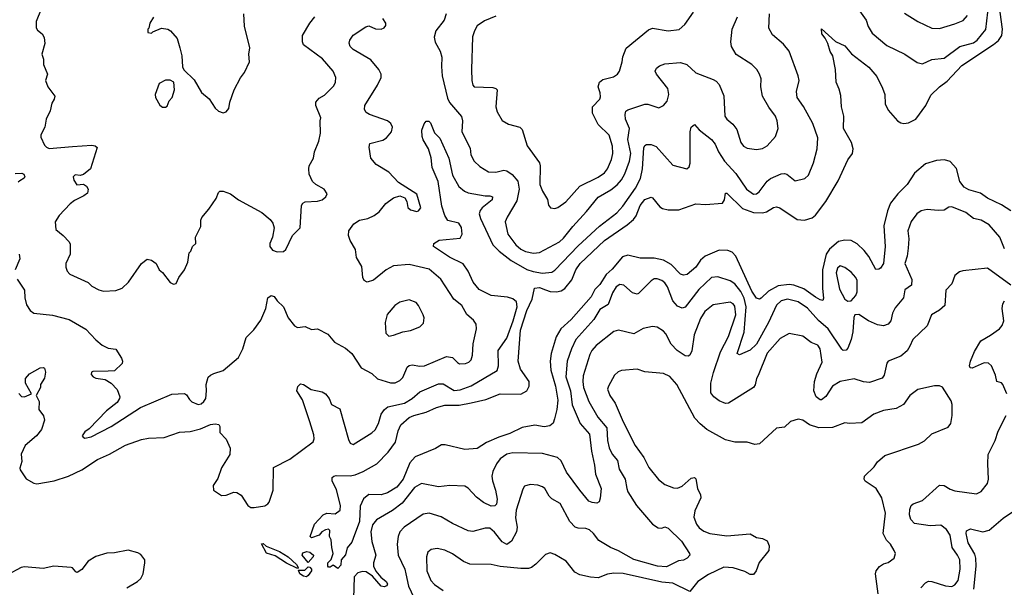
# Model space of a CAD drawing. Extents: x 2133461 to 2293071, y 753526 to 916327.
# Tile 386 of 459: x 2259644 to 2265993, y 861178 to 864837. Entities that reach past the tile are written whole.
import ezdxf

# ---------------------------------------------------------------- set-up
doc = ezdxf.new("R2010")
doc.units = 0

msp = doc.modelspace()

# ---------------------------------------------------------------- linework, layer by layer
at = {"layer": '0CON10XD'}
for points in [[(2259781.5, 864905), (2259749.5, 864825), (2259749.4, 864785), (2259759.1, 864769.1), (2259789.2, 864745), (2259802.5, 864722.5), (2259805.6, 864684.4), (2259785.9, 864615.9), (2259796.7, 864583.3), (2259798.3, 864548.3), (2259822.5, 864485), (2259810, 864445), (2259826, 864405), (2259870, 864345), (2259866.2, 864325), (2259851.2, 864298.8), (2259840.5, 864249.5), (2259813.8, 864195), (2259806.2, 864145), (2259779.4, 864095), (2259779.7, 864079.7), (2259805, 864028.8), (2259816.7, 864015), (2259835, 864007.5), (2259985, 864019.1), (2260108.1, 864028.1), (2260130, 864025), (2260142.5, 864012.5), (2260100.6, 863875), (2260055, 863839.4), (2260035, 863832.9), (2260002.7, 863837.3), (2259987.8, 863825), (2259992.7, 863802.7), (2260012, 863772), (2260055, 863776), (2260075, 863763.3), (2260086, 863745), (2260080.7, 863719.3), (2260058.3, 863701.7), (2259997.7, 863672.3), (2259970.5, 863649.5), (2259898.8, 863575), (2259872.5, 863535), (2259876.7, 863485), (2259925, 863446.2), (2259963.3, 863405), (2259969.3, 863389.3), (2259970, 863325), (2259942, 863265), (2259941.7, 863241.7), (2259950, 863215), (2259966.4, 863196.4), (2260085, 863143.8), (2260109.5, 863119.5), (2260153.3, 863095), (2260185, 863088.1), (2260265, 863090.8), (2260305, 863105.8), (2260345.4, 863144.6), (2260429.2, 863265), (2260465, 863293.8), (2260495, 863286.2), (2260523.3, 863265), (2260543.3, 863225), (2260565, 863206.7), (2260615, 863142.5), (2260635, 863132.5), (2260653, 863137), (2260671.2, 863175), (2260706.2, 863225), (2260728.8, 863275), (2260736.4, 863333.6), (2260747.5, 863345), (2260757.5, 863375), (2260780, 863395), (2260777.5, 863435), (2260811.2, 863505), (2260812, 863545), (2260818.8, 863561.2), (2260864.5, 863615.5), (2260910.8, 863685), (2260925, 863723.3), (2260935, 863732), (2260955, 863731.2), (2261004.4, 863714.4), (2261055.6, 863675.6), (2261205, 863593.8), (2261258.6, 863548.6), (2261276.2, 863525), (2261286, 863495), (2261274.1, 863435.9), (2261258, 863395), (2261258, 863375), (2261275, 863351.2), (2261305, 863340), (2261345, 863343.8), (2261360, 863355), (2261403.3, 863445), (2261453.6, 863496.4), (2261460.7, 863639.3), (2261470, 863655), (2261485, 863662.5), (2261565, 863666.7), (2261595, 863676.7), (2261617.5, 863695), (2261626.7, 863715), (2261607.5, 863745), (2261553.9, 863773.9), (2261532.5, 863795), (2261510.7, 863840.7), (2261508, 863875), (2261510.8, 863895), (2261539.2, 863945), (2261544, 863985), (2261573.8, 864055), (2261583.8, 864105), (2261581.2, 864185), (2261586, 864205), (2261554.3, 864285), (2261554.2, 864305), (2261575, 864332), (2261610.3, 864349.7), (2261670.3, 864409.7), (2261680.8, 864435), (2261682.5, 864465), (2261665, 864506.2), (2261595.8, 864585), (2261474.2, 864675), (2261466.9, 864695), (2261468, 864735), (2261514.6, 864815.4), (2261547.8, 864855)], [(2260507, 864853), (2260482.5, 864815), (2260477.5, 864782.5), (2260470, 864775), (2260470, 864755), (2260495, 864750), (2260501.7, 864758.3), (2260558.3, 864781.7), (2260600, 864775), (2260617.5, 864765), (2260660, 864715), (2260676.7, 864655), (2260690, 864605), (2260693.6, 864533.6), (2260703, 864513), (2260769.3, 864449.3), (2260817, 864367), (2260865.9, 864325.9), (2260905, 864266.7), (2260926.4, 864246.4), (2260955, 864237.5), (2260975, 864242.5), (2260992.5, 864265), (2261000, 864305), (2261027.5, 864385), (2261067.3, 864462.7), (2261094.2, 864495.8), (2261126, 864565), (2261122, 864615), (2261127.1, 864655), (2261094.3, 864795), (2261089.2, 864875)], [(2261795, 861492.5), (2261785, 861468.8), (2261756.7, 861433.3), (2261745, 861387.5), (2261716.7, 861355), (2261715, 861320), (2261695, 861300), (2261665, 861320), (2261645, 861307.5), (2261635, 861307.5), (2261630, 861315), (2261631.2, 861335), (2261652.5, 861357.5), (2261666.4, 861396.4), (2261656.2, 861435), (2261652.5, 861485), (2261641.2, 861505), (2261643.8, 861545), (2261635, 861552), (2261615, 861549.4), (2261592, 861535), (2261576.2, 861513.8), (2261525, 861497.5), (2261517.5, 861505), (2261544.5, 861585), (2261600.9, 861645), (2261625, 861656.7), (2261678.9, 861651.1), (2261710, 861675), (2261712.9, 861705), (2261686.6, 861806.6), (2261658.6, 861865), (2261658.6, 861885), (2261668.8, 861895), (2261685, 861899.1), (2261775, 861897.4), (2261807, 861903), (2261858.6, 861925), (2261947.1, 861975), (2262019.9, 862050.1), (2262066.6, 862113.4), (2262085, 862186.7), (2262101.2, 862225), (2262155, 862272.3), (2262185, 862286.2), (2262265, 862306.8), (2262332.1, 862337.9), (2262385, 862351.1), (2262477.2, 862352.8), (2262555, 862366.7), (2262650.8, 862389.2), (2262742.5, 862425), (2262875, 862422.9), (2262913.6, 862445), (2262928.9, 862475), (2262928.8, 862505), (2262874.5, 862585), (2262859.2, 862635), (2262872.4, 862835), (2262915, 862962.9), (2262949.6, 863035), (2262964.3, 863105.7), (2262995, 863110.4), (2263035, 863094.8), (2263065, 863085.2), (2263105, 863082.4), (2263135, 863089.6), (2263159.6, 863105), (2263205, 863160.5), (2263230.3, 863225), (2263257.2, 863265), (2263415, 863414.7), (2263562.3, 863515), (2263601.8, 863548.2), (2263618.3, 863571.7), (2263645, 863640), (2263675, 863678.8), (2263715, 863692.5), (2263725, 863688), (2263771, 863631), (2263789, 863619), (2263825, 863610.6), (2263895, 863610.4), (2264005, 863650.8), (2264065.8, 863645.8), (2264175, 863654.4), (2264188.1, 863675), (2264195, 863718.8), (2264205, 863719.2), (2264305, 863620.5), (2264375, 863593.3), (2264435, 863591.9), (2264460.8, 863599.2), (2264505, 863626.9), (2264525, 863631.2), (2264545, 863624.5), (2264658.3, 863548.3), (2264705, 863545.5), (2264755, 863560.4), (2264775, 863576.4), (2264842.2, 863665), (2264921.5, 863798.5), (2264985, 863932.9), (2265014.4, 863975), (2265019.5, 864005), (2265007.7, 864045), (2264957.1, 864135), (2264959.5, 864215), (2264942.7, 864275), (2264938.3, 864348.3), (2264929.2, 864389.2), (2264908, 864435), (2264905.7, 864515), (2264888.6, 864605), (2264871.4, 864631.4), (2264855, 864683.3), (2264838.8, 864718.8), (2264817.5, 864745), (2264815, 864777.5), (2264905, 864697.1), (2264965, 864669.2), (2265007.5, 864617.5), (2265120.4, 864530.4), (2265170.9, 864470.9), (2265208.1, 864395), (2265223.1, 864355), (2265224.5, 864295), (2265244.7, 864254.7), (2265305.2, 864185.2), (2265325, 864172.3), (2265345, 864168.7), (2265375, 864172.4), (2265422.3, 864195), (2265486.5, 864285), (2265519.3, 864350.7), (2265575.3, 864404.7), (2265625, 864441.8), (2265718.8, 864541.2), (2265923.2, 864676.8), (2265955, 864702.3), (2265976.3, 864735), (2265981.6, 864775), (2265966.6, 864885)], [(2261850.8, 863245), (2261816.2, 863305), (2261810, 863355), (2261774.4, 863414.4), (2261763.3, 863445), (2261765.6, 863475), (2261799.5, 863520.5), (2261835, 863545.5), (2261890, 863555), (2261928.8, 863575), (2261961.7, 863598.3), (2262005, 863652.5), (2262055, 863688.8), (2262095, 863702.5), (2262128.3, 863688.3), (2262141.2, 863665), (2262147.3, 863627.3), (2262165, 863612), (2262205, 863601.2), (2262216.7, 863605), (2262230, 863625), (2262205, 863713.3), (2262087, 863787), (2262025, 863854.2), (2261943.6, 863903.6), (2261909.2, 863945), (2261898.6, 864015), (2261900.8, 864039.2), (2261985, 864061.4), (2262008.8, 864075), (2262041.4, 864115), (2262047.1, 864145), (2262037.4, 864167.4), (2262015, 864184.3), (2261900, 864225), (2261878.9, 864238.9), (2261867.9, 864257.9), (2261869.4, 864285), (2261951.1, 864415), (2261975.8, 864465), (2261975.8, 864485), (2261960.6, 864515), (2261908.9, 864578.9), (2261794.2, 864645), (2261775.8, 864665), (2261769.2, 864685), (2261773.8, 864705), (2261795, 864736.7), (2261875, 864792), (2261895, 864798), (2261938.1, 864778.1), (2261974.2, 864775.8), (2261995, 864784), (2262005, 864800), (2262004.2, 864815), (2261985.6, 864845)], [(2262394, 864875), (2262381.5, 864835), (2262327.5, 864765), (2262317.3, 864725), (2262323.1, 864693.1), (2262354.6, 864634.6), (2262366.4, 864596.4), (2262363.6, 864535), (2262369.1, 864475), (2262402.1, 864332.1), (2262415, 864303.5), (2262494, 864214), (2262499.2, 864185), (2262494.3, 864114.3), (2262548.7, 864008.7), (2262552.5, 863965), (2262574.3, 863925), (2262610.8, 863890.8), (2262666.4, 863856.4), (2262714.6, 863854.6), (2262765, 863867.3), (2262785, 863862.3), (2262820.1, 863840.1), (2262855.7, 863795.7), (2262864.3, 863745), (2262850.4, 863669.6), (2262786.5, 863565), (2262775.5, 863535), (2262792.1, 863455), (2262843.8, 863385), (2262875, 863358.4), (2262905, 863343.5), (2262957.4, 863332.6), (2262995, 863336.4), (2263125, 863405.5), (2263150.7, 863429.3), (2263210.4, 863505), (2263299.6, 863600.4), (2263375, 863693.3), (2263455, 863740.4), (2263497, 863773), (2263524.5, 863805.5), (2263545.5, 863844.5), (2263575.6, 863924.4), (2263583.9, 863975), (2263566.1, 864065), (2263577.2, 864135), (2263551.5, 864195), (2263548.2, 864225), (2263553.5, 864246.5), (2263565, 864256.2), (2263675, 864293.3), (2263695, 864291.9), (2263765, 864268), (2263795, 864283.8), (2263819.1, 864310.9), (2263830, 864355), (2263822.9, 864392.9), (2263749.4, 864485), (2263741.4, 864505), (2263750, 864525), (2263770.2, 864539.8), (2263805, 864551.9), (2263905, 864561.8), (2263945, 864547.5), (2264004.2, 864494.2), (2264115, 864452), (2264135, 864441.2), (2264155, 864418.8), (2264184.4, 864345.6), (2264191.5, 864215), (2264204.3, 864195), (2264243.3, 864163.3), (2264268.8, 864128.8), (2264294.4, 864045), (2264311.5, 864021.5), (2264335, 864009.4), (2264395, 864000.6), (2264435, 864007.1), (2264465, 864024.4), (2264518.1, 864085), (2264535.5, 864135), (2264529.5, 864185), (2264517.5, 864215), (2264475, 864272.9), (2264434.4, 864345), (2264423.1, 864405), (2264424.4, 864455), (2264415.4, 864485.4), (2264397.1, 864515), (2264365, 864548.6), (2264263.4, 864613.4), (2264233.8, 864665), (2264229.6, 864695), (2264238.8, 864775), (2264272.5, 864855)], [(2262715, 864860.6), (2262640.3, 864829.7), (2262595, 864796.7), (2262576.7, 864765), (2262564.2, 864725.8), (2262557.3, 864515), (2262558.9, 864445), (2262565.7, 864415.7), (2262574.4, 864404.4), (2262695, 864400.6), (2262714.4, 864394.4), (2262722.5, 864385), (2262713.8, 864275), (2262723.3, 864243.3), (2262755, 864186.2), (2262795, 864164.2), (2262870, 864145), (2262885, 864130), (2262917.1, 864025), (2262995.6, 863915), (2263000, 863895), (2262998.1, 863775), (2263015, 863731.2), (2263047.6, 863677.6), (2263055, 863642.5), (2263066.7, 863625), (2263095, 863620), (2263115, 863625.8), (2263165, 863662.9), (2263255, 863763.1), (2263375, 863821.3), (2263415, 863850.9), (2263434.1, 863875.9), (2263461.3, 863935), (2263468.9, 863975), (2263467.4, 864022.6), (2263445, 864092.5), (2263375, 864162.5), (2263338.8, 864235), (2263338.5, 864275), (2263384.4, 864325), (2263390.2, 864339.8), (2263388.2, 864365), (2263374.2, 864405), (2263382, 864435), (2263405, 864451.9), (2263472.1, 864467.9), (2263498.8, 864485), (2263511.2, 864505), (2263530, 864565), (2263532.8, 864597.2), (2263555.4, 864654.6), (2263699.3, 864770.7), (2263725, 864783.3), (2263825, 864764.4), (2263895.9, 864774.1), (2263934.1, 864805.9), (2263988, 864885)], [(2263687, 864033), (2263715, 864032.9), (2263749.2, 864019.2), (2263855, 863899.2), (2263945, 863876.7), (2263960.7, 863889.3), (2263967, 863913), (2263966.9, 864115), (2263975, 864143.3), (2263995, 864162.5), (2264025, 864126.2), (2264105.4, 864065), (2264128.8, 864035), (2264150.9, 863985), (2264189.7, 863925), (2264261.5, 863845), (2264330.9, 863745), (2264375, 863711.5), (2264395, 863713.5), (2264413.4, 863726.6), (2264464.7, 863795.2), (2264485.8, 863814.2), (2264555, 863842.7), (2264575, 863846.5), (2264591.4, 863841.4), (2264645, 863799.2), (2264707.4, 863812.6), (2264730, 863835), (2264762.5, 863915), (2264787.1, 864005), (2264790.5, 864075), (2264758.3, 864168.3), (2264698.1, 864278.1), (2264656.7, 864335), (2264653.5, 864375), (2264669.4, 864445), (2264664.2, 864475.8), (2264606.5, 864635), (2264568.8, 864678.8), (2264498.9, 864738.9), (2264475, 864782.5), (2264479.1, 864875)], [(2265058.5, 864895), (2265103.5, 864835), (2265115, 864793.8), (2265140.5, 864750.5), (2265235, 864670), (2265352, 864615), (2265430.7, 864560.7), (2265465, 864553.3), (2265525, 864581.1), (2265605, 864589.1), (2265706.3, 864663.6), (2265795, 864688.2), (2265817.7, 864705), (2265875.2, 864774.8), (2265886.5, 864885)], [(2265348.7, 864878.7), (2265435, 864825.8), (2265525, 864782.5), (2265575, 864779.5), (2265675, 864809.6), (2265728.1, 864831.9), (2265756.5, 864863.5)], [(2260585, 864272.5), (2260595, 864280), (2260607, 864313), (2260627.5, 864335), (2260642.5, 864385), (2260637.5, 864435), (2260615, 864447.5), (2260585, 864446.7), (2260542.5, 864425), (2260516.7, 864355), (2260520, 864335), (2260547, 864287), (2260565, 864272.5), (2260585, 864272.5)], [(2259638, 862428), (2259655, 862408.9), (2259675, 862405.6), (2259720, 862425), (2259681.4, 862495), (2259682, 862525), (2259708, 862555), (2259775, 862592), (2259795, 862596), (2259805, 862591.2), (2259811.4, 862565), (2259803.2, 862526.8), (2259777.5, 862485), (2259777.5, 862465), (2259750, 862415), (2259770, 862375), (2259766.7, 862325), (2259797.5, 862282.5), (2259803.3, 862255), (2259785.5, 862194.5), (2259752.5, 862155), (2259678.3, 862091.7), (2259652.7, 862037.3), (2259658.3, 861988.3), (2259644.3, 861945), (2259647.5, 861935), (2259686.6, 861876.6), (2259735, 861849.4), (2259755, 861845.6), (2259865.3, 861864.7), (2259958.8, 861895), (2260045, 861936.1), (2260145, 862002.8), (2260223.4, 862036.6), (2260326.7, 862093.3), (2260428.7, 862131.3), (2260475, 862140.3), (2260575, 862142.9), (2260675, 862178.1), (2260743.1, 862183.1), (2260810, 862200), (2260875, 862226.7), (2260905, 862232.1), (2260927.7, 862227.7), (2260934.4, 862215), (2260934.3, 862175), (2260975, 862134), (2261001.1, 862075), (2260998.6, 862035), (2260945, 861947.1), (2260920.8, 861879.2), (2260891.4, 861835), (2260892.7, 861805), (2260945, 861768.8), (2260975, 861771.8), (2261025, 861790.7), (2261045, 861788.7), (2261071.2, 861771.2), (2261115, 861705.6), (2261135, 861693.5), (2261155, 861691.5), (2261225, 861703.3), (2261244.5, 861715.5), (2261252.2, 861727.8), (2261278.7, 861805), (2261279.7, 861950.3), (2261385, 862004.5), (2261535.4, 862115), (2261542.5, 862135), (2261540.4, 862160.4), (2261515, 862245.6), (2261467.1, 862387.1), (2261431.4, 862445), (2261437.3, 862472.7), (2261455, 862488.8), (2261475, 862485.6), (2261523.8, 862453.8), (2261595, 862437.1), (2261615.6, 862425.6), (2261638.8, 862395), (2261655, 862357.5), (2261709.1, 862329.1), (2261765, 862130), (2261775, 862108), (2261795, 862098.6), (2261915, 862173.3), (2261936, 862194), (2261957, 862233), (2261975.4, 862295), (2261997.5, 862325), (2262018.8, 862341.2), (2262125.6, 862365), (2262174.5, 862395), (2262225, 862438.9), (2262345, 862488.8), (2262375, 862490.3), (2262445, 862446.6), (2262485, 862450), (2262555, 862477.3), (2262721.9, 862575), (2262730.9, 862605), (2262730, 862705), (2262785, 862784.4), (2262826.6, 862895), (2262852.4, 862985), (2262847.9, 863017.9), (2262825, 863038.5), (2262789.2, 863049.1), (2262685, 863060), (2262607.8, 863097.7), (2262567.8, 863145), (2262535.9, 863215), (2262504, 863264), (2262415, 863305.5), (2262312, 863375), (2262314, 863395), (2262350, 863415), (2262485, 863428.1), (2262497.3, 863455), (2262492.4, 863497.6), (2262475, 863524.4), (2262405, 863541.9), (2262385, 863573.8), (2262366.8, 863635), (2262343.5, 863795), (2262304.2, 863885), (2262297.5, 863947.5), (2262279.2, 864005), (2262245, 864062), (2262238.5, 864085), (2262237.5, 864125), (2262251.4, 864165), (2262265, 864182), (2262282.3, 864182.3), (2262293, 864173), (2262318.8, 864108.8), (2262352.7, 864072.7), (2262410.8, 863945), (2262435.4, 863835), (2262475, 863762.5), (2262512.2, 863732.2), (2262535, 863721.5), (2262645, 863700.6), (2262675, 863702.5), (2262693.3, 863695), (2262690, 863675), (2262625.3, 863624.7), (2262612.4, 863607.6), (2262607.2, 863585), (2262614.6, 863555.4), (2262695.9, 863385), (2262735, 863345.3), (2262814, 863284), (2262915, 863227.3), (2262954.6, 863214.6), (2263015, 863202.7), (2263075, 863209.1), (2263095, 863222.5), (2263245, 863380), (2263383.5, 863506.5), (2263495, 863592.5), (2263534, 863635), (2263615, 863750), (2263647.7, 863812.3), (2263660.7, 863875), (2263669.8, 864010.2), (2263674.7, 864025.3), (2263687, 864033)], [(2266035.8, 863604.2), (2265975, 863644.5), (2265885, 863687.2), (2265838.7, 863718.7), (2265765, 863741.2), (2265735, 863757.1), (2265705.7, 863795), (2265685, 863876.9), (2265645, 863922.2), (2265607.3, 863932.7), (2265555, 863929.5), (2265485, 863907.3), (2265415, 863847.9), (2265367.5, 863775), (2265307.5, 863715), (2265258.7, 863655), (2265239.5, 863605), (2265217.4, 863507.4), (2265225.5, 863375), (2265214.3, 863265.7), (2265195, 863236.2), (2265185, 863228.8), (2265165, 863226.7), (2265119.5, 863309.5), (2265088.9, 863348.9), (2265045, 863392.5), (2265005, 863413.8), (2264965.3, 863415.3), (2264925, 863407.1), (2264865, 863357.4), (2264845, 863326.1), (2264821.8, 863225), (2264821, 863105), (2264827.2, 863042.8), (2264822.1, 863027.9), (2264805, 863030.7), (2264775, 863047.6), (2264701.2, 863101.2), (2264635, 863126.1), (2264605, 863130.5), (2264535, 863121), (2264472.1, 863087.9), (2264425, 863041.4), (2264415, 863035.8), (2264395, 863042.5), (2264365, 863086.5), (2264261.7, 863311.7), (2264238.2, 863338.2), (2264209.5, 863349.5), (2264155, 863352), (2264065, 863312), (2264035, 863286.6), (2264005, 863240.8), (2263948.6, 863195), (2263925, 863189.6), (2263905, 863197.1), (2263845, 863260), (2263795, 863286.1), (2263735, 863299), (2263645, 863300), (2263565, 863318.5), (2263532.1, 863307.9), (2263465, 863228.4), (2263425.9, 863194.1), (2263385, 863129.3), (2263353.2, 863096.8), (2263328.8, 863051.2), (2263201.1, 862905), (2263134.1, 862845), (2263103.3, 862793.3), (2263071.4, 862685), (2263063.8, 862635), (2263068.2, 862578.2), (2263099.7, 862475), (2263114.1, 862385), (2263108.8, 862325), (2263093.6, 862263.6), (2263084.6, 862235.4), (2263062, 862218), (2263026.8, 862213.2), (2262965, 862223.1), (2262885, 862208.5), (2262805, 862168.5), (2262733.5, 862146.5), (2262655, 862110.9), (2262595, 862073.5), (2262515, 862066.7), (2262387.1, 862097.1), (2262365, 862097.5), (2262325, 862072.2), (2262195, 862018.2), (2262160.2, 861979.8), (2262117.1, 861875), (2262075, 861824.5), (2262015, 861787.5), (2261975, 861774.4), (2261895, 861776.5), (2261860.9, 861749.1), (2261839.5, 861700.5), (2261835, 861602), (2261795, 861492.5)], [(2259615, 863845.6), (2259656.9, 863846.9), (2259670.9, 863840.9), (2259676.7, 863825), (2259672.5, 863815), (2259645, 863799.2), (2259635, 863790)], [(2265995, 863360), (2265965.3, 863435.3), (2265895.6, 863515), (2265845, 863545.4), (2265794.6, 863554.6), (2265745, 863594.4), (2265655, 863631.4), (2265635, 863628), (2265605, 863610), (2265567, 863607), (2265495, 863614.2), (2265456.7, 863605), (2265430, 863585), (2265392.8, 863537.2), (2265372, 863475), (2265377.1, 863425), (2265373.3, 863365), (2265366.9, 863313.1), (2265352, 863265), (2265397.8, 863162.2), (2265395.6, 863125), (2265352.5, 863095), (2265343.8, 863045), (2265290.4, 862979.6), (2265273.1, 862945), (2265260.6, 862895), (2265245, 862874.2), (2265215, 862863.3), (2265175, 862869.6), (2265117.5, 862895), (2265055, 862935.6), (2265030, 862935), (2265022.7, 862917.3), (2265016.2, 862825), (2265006.4, 862775), (2264985, 862718.8), (2264974.3, 862705.7), (2264955, 862704), (2264945, 862714), (2264858.4, 862845), (2264795, 862896.9), (2264725, 862978.2), (2264665, 863018.2), (2264595, 863036.5), (2264555, 863023.8), (2264523.9, 862996.1), (2264472.6, 862885), (2264394.5, 862745.5), (2264355, 862706.8), (2264285, 862675.6), (2264270.6, 862685), (2264316.4, 862823.6), (2264329.4, 862985), (2264315, 863040.9), (2264293.6, 863085), (2264255, 863134.1), (2264225, 863154.7), (2264145, 863179.5), (2264105, 863175.6), (2264023.2, 863096.8), (2263935, 862984.6), (2263915, 862977.1), (2263885, 862990.4), (2263855.2, 863025.2), (2263822.1, 863115), (2263805, 863140.6), (2263785, 863155.5), (2263755, 863166.4), (2263735, 863165.5), (2263715, 863152.7), (2263635, 863071.4), (2263625, 863068.6), (2263596.6, 863076.6), (2263538.8, 863125), (2263515, 863130), (2263490.6, 863115), (2263466, 863076), (2263438.7, 863001.3), (2263385, 862968.8), (2263345.5, 862904.5), (2263230.4, 862775), (2263201.4, 862715), (2263174.7, 862635), (2263166.2, 862535), (2263196.5, 862445), (2263206.4, 862355), (2263258.9, 862235), (2263318.5, 862165), (2263330.3, 862055), (2263351.6, 861965), (2263356.8, 861906.8), (2263392.7, 861815), (2263387.9, 861752.1), (2263380, 861730), (2263365, 861720.8), (2263335.8, 861724.2), (2263314, 861734), (2263255.2, 861805.2), (2263170.6, 861920.6), (2263135, 861994.3), (2263112.5, 862015), (2263015, 862040.9), (2262825, 862045.3), (2262785, 862035.3), (2262743.2, 862006.8), (2262717.7, 861975), (2262695.4, 861925), (2262689.6, 861895), (2262692.5, 861865), (2262713.1, 861805), (2262723, 861747), (2262718.9, 861715), (2262707.5, 861702.5), (2262685, 861701.8), (2262634.8, 861724.8), (2262589.4, 861759.4), (2262535, 861817.3), (2262515, 861829.1), (2262416.8, 861833.2), (2262344.3, 861825.7), (2262235, 861847.9), (2262189.2, 861820.8), (2262110.1, 861719.9), (2262047.8, 861672.2), (2261945, 861613.3), (2261919.4, 861580.6), (2261908.2, 861535), (2261914.3, 861474.3), (2261940.8, 861385), (2261926.2, 861335), (2261926.2, 861315), (2261941.4, 861281.4), (2261972.5, 861242.5), (2262007.5, 861215), (2262015, 861200), (2262012.3, 861187.7), (2261995, 861180.8), (2261975, 861185.8), (2261919.2, 861249.2), (2261877.2, 861277.2), (2261855, 861278.8), (2261825, 861271.2), (2261800.3, 861245), (2261796.6, 861105)], [(2259640.6, 863325), (2259645.7, 863295), (2259615.8, 863225)], [(2259628.6, 863165), (2259675, 863093.3), (2259677.1, 863045), (2259688.3, 862998.3), (2259711.7, 862961.7), (2259735.6, 862945.6), (2259855, 862932.5), (2259963.8, 862905), (2260071.3, 862841.3), (2260135, 862772.5), (2260175, 862740), (2260215, 862719.2), (2260264.1, 862714.1), (2260300, 862655), (2260307.5, 862635), (2260305, 862620), (2260255.9, 862574.1), (2260215, 862571.2), (2260115, 862570), (2260107.5, 862565), (2260105, 862550), (2260117.5, 862535), (2260135, 862526.7), (2260195, 862516.7), (2260233.9, 862493.9), (2260273.6, 862453.6), (2260290, 862405), (2260287.5, 862395), (2260271.7, 862368.3), (2260203.4, 862316.6), (2260091.2, 862198.8), (2260065, 862181.2), (2260046.7, 862155), (2260052.5, 862145), (2260065, 862140), (2260105, 862148), (2260233.8, 862215), (2260423.6, 862336.4), (2260625, 862422.5), (2260707, 862427), (2260719.7, 862419.7), (2260738.3, 862388.3), (2260755, 862374), (2260795, 862356.2), (2260815, 862361.2), (2260832, 862375), (2260843.8, 862395), (2260849.2, 862445), (2260845.8, 862485), (2260858.3, 862531.7), (2260873.4, 862546.6), (2260896.2, 862556.2), (2260955, 862576.2), (2261055, 862658.8), (2261083.1, 862715), (2261105, 862787.5), (2261153.1, 862836.9), (2261199.2, 862900.8), (2261230.5, 862975), (2261243.6, 863045), (2261265, 863058.2), (2261285, 863052), (2261304, 863025), (2261345, 862986.2), (2261374.2, 862915), (2261415, 862864), (2261435, 862853.8), (2261485, 862858.8), (2261525, 862840), (2261565, 862843.3), (2261630.5, 862810.5), (2261675, 862758.8), (2261745, 862720), (2261785, 862685.8), (2261845, 862593.1), (2261915.4, 862555.4), (2261951.7, 862521.7), (2262035, 862495.5), (2262065, 862495.5), (2262095, 862511.1), (2262115, 862530), (2262133.5, 862576.5), (2262142.9, 862597.1), (2262155, 862606.9), (2262175, 862611.1), (2262225, 862603.3), (2262255, 862606.7), (2262395.5, 862665.5), (2262435, 862659.4), (2262466.3, 862626.3), (2262480.8, 862619.2), (2262519.3, 862620.7), (2262540.7, 862629.3), (2262555.5, 862645), (2262563.5, 862675), (2262567.9, 862747.9), (2262590, 862845), (2262588.1, 862875), (2262569.8, 862899.8), (2262527.2, 862937.2), (2262494.3, 862994.3), (2262444.4, 863035), (2262358.9, 863165), (2262285, 863228.2), (2262155, 863258.8), (2262055, 863251.2), (2262006.9, 863225), (2261925, 863157.8), (2261885, 863144.2), (2261865.8, 863155.8), (2261856, 863175), (2261850.8, 863245)], [(2266036, 863125), (2265885, 863234.3), (2265725, 863218.8), (2265705, 863211.2), (2265675, 863188), (2265655.8, 863135), (2265617.1, 863092.9), (2265608.8, 862995), (2265575.4, 862964.6), (2265524.5, 862935.5), (2265495.4, 862864.6), (2265404, 862775), (2265385, 862732.5), (2265367.2, 862702.8), (2265325, 862668.6), (2265243.8, 862635), (2265235, 862622.5), (2265218.9, 862545), (2265205, 862527.1), (2265125, 862499.1), (2265085, 862502.7), (2265025, 862520.9), (2264935, 862503.8), (2264885, 862475.6), (2264843, 862407), (2264815, 862385.8), (2264805, 862385.8), (2264780, 862405), (2264765.4, 862445.4), (2264770, 862505), (2264785.3, 862555), (2264818.4, 862628.4), (2264806.5, 862715), (2264789.8, 862739.8), (2264747.1, 862757.1), (2264695, 862796.9), (2264605, 862813.6), (2264547.6, 862782.4), (2264465, 862686.9), (2264405, 862544.2), (2264394.5, 862525), (2264387.7, 862482.3), (2264375.5, 862465), (2264215, 862366), (2264195, 862362.9), (2264155, 862379.6), (2264119.5, 862405), (2264101.3, 862431.3), (2264101.5, 862495), (2264118.3, 862561.7), (2264163.8, 862695), (2264213.9, 862795), (2264261.2, 862935), (2264255, 862990), (2264245, 863005.5), (2264225, 863017.1), (2264115, 863000), (2264062.5, 862955), (2264035, 862910.8), (2263993.4, 862805), (2263978, 862702), (2263966.4, 862673.6), (2263955, 862668.1), (2263935, 862670), (2263883.3, 862705), (2263845.5, 862745), (2263811.1, 862811.1), (2263795, 862830), (2263755, 862854.3), (2263725, 862858.6), (2263665, 862846.5), (2263605, 862812.5), (2263505, 862835.6), (2263475, 862826.9), (2263362.2, 862737.8), (2263333.2, 862705), (2263320.6, 862679.4), (2263278.1, 862541.9), (2263274.7, 862505.3), (2263280.3, 862465), (2263315, 862375.7), (2263371.4, 862275), (2263429.2, 862205), (2263434.3, 862124.3), (2263446.2, 862076.2), (2263465, 862036.9), (2263499.1, 861995), (2263510.5, 861940.5), (2263548.2, 861875), (2263558.8, 861815), (2263565, 861792.5), (2263622.2, 861705), (2263725, 861584.2), (2263761.5, 861561.5), (2263785, 861560), (2263805, 861566.9), (2263825, 861559.2), (2263910.6, 861475), (2263963.8, 861395), (2263966.2, 861385), (2263948.8, 861365), (2263925, 861352.5), (2263891.7, 861348.3), (2263815, 861309.3), (2263756, 861314), (2263605, 861357.4), (2263505, 861413.1), (2263454.2, 861434.2), (2263379.6, 861479.6), (2263345, 861525.6), (2263318.2, 861548.2), (2263295, 861557.1), (2263245, 861558.4), (2263226.2, 861566.2), (2263192.5, 861602.5), (2263129, 861719), (2263075, 861748.9), (2263058.5, 861765), (2263030, 861815), (2263015, 861825.7), (2262985, 861835.6), (2262935, 861840), (2262900.3, 861829.7), (2262889.1, 861810.9), (2262844.7, 861675), (2262841.2, 861625), (2262850.9, 861565), (2262846.8, 861535), (2262815.4, 861475), (2262785, 861453.8), (2262755, 861471.2), (2262705, 861533.6), (2262675, 861558.8), (2262645, 861560), (2262565, 861538.5), (2262535, 861541.5), (2262435, 861590), (2262362.9, 861632.9), (2262285.4, 861655.4), (2262245, 861648.5), (2262123.1, 861565), (2262094.7, 861535.3), (2262083.6, 861505), (2262077.1, 861455), (2262083.8, 861386.2), (2262126.6, 861295), (2262134.8, 861264.8), (2262150.3, 861185), (2262203.3, 861075)], [(2264985, 863022), (2265005, 863023.8), (2265035, 863060), (2265045, 863083.8), (2265044.1, 863155), (2265035, 863175.6), (2265005, 863208.5), (2264965, 863240.5), (2264935, 863251.1), (2264916.7, 863235), (2264909.1, 863205), (2264930.8, 863100.8), (2264965, 863035.8), (2264985, 863022)], [(2262025, 862796.7), (2262055, 862803.8), (2262115, 862824.3), (2262165, 862833.1), (2262223.8, 862856.2), (2262248.8, 862881.2), (2262251.2, 862915), (2262246, 862935), (2262216.2, 862995), (2262200, 863015), (2262155, 863032), (2262095, 863015.8), (2262062, 862995), (2262013.3, 862936.7), (2262001.4, 862885), (2262006.1, 862816.1), (2262025, 862796.7)], [(2265864.2, 862625.8), (2265785, 862590), (2265773.2, 862593.2), (2265768.5, 862605), (2265775.3, 862635), (2265801.8, 862698.2), (2265842.4, 862767.6), (2265905, 862802.8), (2265963.3, 862845), (2265980, 862865), (2265989.6, 862895), (2265980, 862975), (2265983.8, 863006.2), (2265995, 863025.5)], [(2266010, 862425), (2265984.5, 862484.5), (2265975, 862495.8), (2265945.6, 862505.6), (2265936.4, 862545), (2265910.6, 862605), (2265892.4, 862622.4), (2265864.2, 862625.8)], [(2265179.2, 861135), (2265163.3, 861265), (2265167.5, 861285), (2265188, 861312), (2265215, 861329.4), (2265245, 861337.1), (2265283.8, 861365), (2265291.2, 861395), (2265283.3, 861415), (2265260, 861455), (2265232.7, 861482.7), (2265212.9, 861525), (2265228.1, 861655), (2265203.3, 861755), (2265168, 861815), (2265095, 861861.2), (2265089.2, 861875), (2265090.8, 861895), (2265154.3, 861955), (2265175, 861985.8), (2265222.2, 862027.8), (2265439.8, 862100.2), (2265478.3, 862121.7), (2265525, 862167.5), (2265630.3, 862209.7), (2265648, 862235), (2265657.5, 862285), (2265656.8, 862356.8), (2265650.3, 862380.3), (2265595, 862467.5), (2265575, 862476.7), (2265543.9, 862476.1), (2265436.6, 862453.4), (2265385, 862414), (2265342.9, 862357.1), (2265295, 862330.5), (2265215, 862318.6), (2265151.2, 862295), (2265075, 862238.9), (2264995, 862233.1), (2264965, 862237.5), (2264885, 862207.8), (2264796.5, 862206.5), (2264736.4, 862226.4), (2264693.6, 862256.4), (2264665, 862261.2), (2264614.1, 862245.9), (2264575, 862211.2), (2264525, 862204), (2264415, 862102), (2264385, 862099.2), (2264335, 862113.3), (2264255, 862113.1), (2264195, 862128.1), (2264075, 862195.8), (2264031.1, 862231.1), (2263998.5, 862268.5), (2263882.5, 862485), (2263836.2, 862536.2), (2263795, 862555.7), (2263675, 862566.9), (2263625, 862584.4), (2263525, 862575.6), (2263503, 862567), (2263478.6, 862545), (2263440, 862475), (2263434.6, 862454.6), (2263449.4, 862415), (2263484.6, 862364.6), (2263536.1, 862245), (2263612.6, 862092.6), (2263668.9, 862015), (2263701.1, 861951.1), (2263762.8, 861872.8), (2263805, 861841.4), (2263860.3, 861820.3), (2263885, 861818), (2263915, 861829.2), (2263975, 861882), (2263995, 861886.2), (2264005, 861877.5), (2264014.4, 861815), (2264034.5, 861775), (2264037.3, 861755), (2263998.6, 861671.4), (2263990.5, 861629.5), (2264007.8, 861585), (2264025, 861560.6), (2264055, 861540.9), (2264095, 861525.4), (2264205, 861508.8), (2264355, 861522), (2264395, 861499.2), (2264435, 861492.5), (2264465, 861476.7), (2264478, 861445), (2264475.7, 861415), (2264412.6, 861337.4), (2264392.9, 861285), (2264375, 861261.2), (2264355, 861261.2), (2264320.9, 861280.9), (2264244.5, 861304.5), (2264185, 861308.2), (2264085, 861260), (2264016.2, 861215), (2263965, 861150), (2263856.2, 861205), (2263785, 861211.6), (2263535, 861268), (2263475, 861269.3), (2263435, 861261.8), (2263375, 861239.2), (2263325, 861242.3), (2263255, 861257.8), (2263224.2, 861275), (2263167.1, 861347.1), (2263095, 861389.2), (2263065, 861400), (2263035, 861390), (2262972.6, 861327.4), (2262943.7, 861306.3), (2262925, 861300), (2262875, 861298.5), (2262743, 861313), (2262685, 861325.5), (2262546.3, 861326.3), (2262505, 861343.3), (2262435, 861393.1), (2262385, 861418), (2262335, 861429.2), (2262297.7, 861422.3), (2262276.2, 861405), (2262267.5, 861375), (2262270.5, 861285), (2262295, 861221.2), (2262318.8, 861195), (2262375, 861157.5)], [(2265455.5, 861175), (2265485, 861206.5), (2265505, 861217.3), (2265525, 861216.2), (2265615, 861186.8), (2265655, 861182.5), (2265675, 861194.3), (2265695, 861222), (2265708.9, 861295), (2265706, 861355), (2265692.3, 861385), (2265656.2, 861435), (2265643.9, 861515), (2265620.6, 861550.6), (2265585, 861577.5), (2265515, 861575.3), (2265415, 861588.5), (2265390, 861615), (2265382.9, 861645), (2265385, 861680), (2265393.3, 861705), (2265405, 861716.7), (2265465, 861738.6), (2265575, 861835.7), (2265605, 861834.3), (2265645, 861810), (2265675, 861800.6), (2265815, 861780.8), (2265844.4, 861795.6), (2265885, 861847.5), (2265892, 861875), (2265886, 861975), (2265890, 862035), (2265934.5, 862125), (2265953.2, 862185), (2266005.4, 862285)], [(2265796.5, 861165), (2265811.9, 861315), (2265810.2, 861365), (2265802.3, 861392.3), (2265761.2, 861465), (2265746.4, 861525), (2265748.5, 861541.5), (2265775, 861555.5), (2265855, 861536.1), (2265895, 861547.1), (2265985, 861623.8), (2266045.4, 861665)], [(2260334, 861175), (2260403.1, 861215), (2260425.4, 861235), (2260439.6, 861265), (2260451.4, 861335), (2260450.8, 861355), (2260425, 861388.6), (2260405, 861400), (2260342.8, 861417.2), (2260255, 861399.6), (2260205, 861397.8), (2260135, 861375.5), (2260085, 861345.6), (2260045, 861293.1), (2260015, 861273.1), (2260005, 861277.5), (2259985, 861303.3), (2259975, 861305.4), (2259865, 861314.4), (2259795, 861300), (2259675, 861309.1), (2259654, 861305), (2259565, 861258.5)], [(2261435, 861300), (2261364.5, 861334.5), (2261291.4, 861381.4), (2261235, 861398), (2261202.5, 861457.5), (2261215, 861460), (2261232.3, 861442.3), (2261319.1, 861409.1), (2261375, 861374), (2261430, 861325), (2261440, 861305), (2261435, 861300)], [(2261505, 861337.5), (2261466.2, 861385), (2261470.6, 861399.4), (2261495, 861408.1), (2261515, 861404.2), (2261538, 861385), (2261536.2, 861375), (2261505, 861337.5)], [(2261494, 861246), (2261475, 861249.2), (2261451.2, 861265), (2261442.5, 861287.5), (2261482.3, 861287.7), (2261505, 861310), (2261515, 861307.5), (2261526.2, 861295), (2261526, 861285), (2261505, 861253.8), (2261494, 861246)]]:
    msp.add_lwpolyline(points, dxfattribs=at)

doc.saveas('drawing.dxf')
